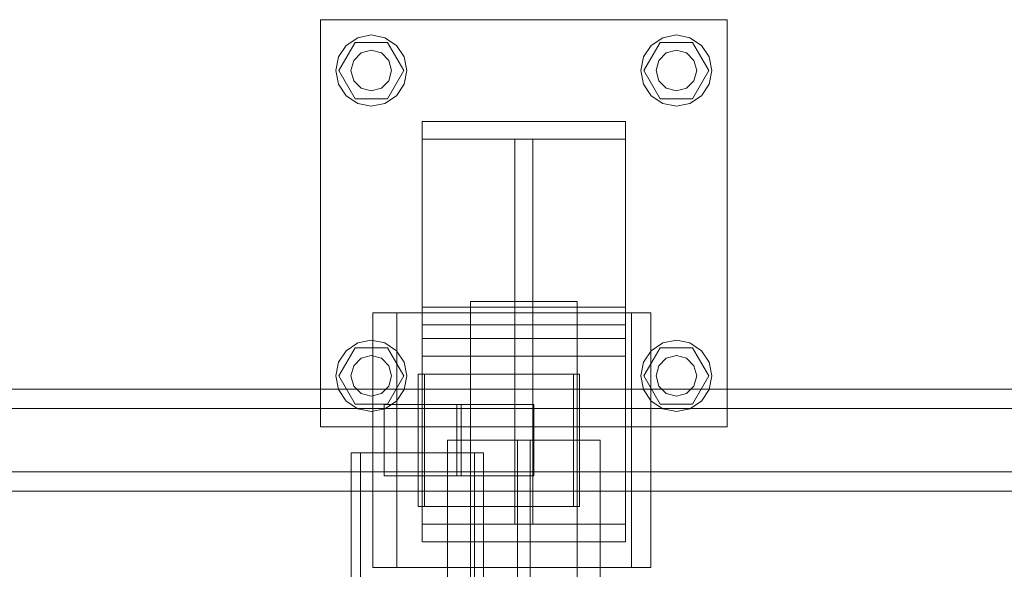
# Model space of a CAD drawing. Header units: millimetres. Extents: x -4738 to 65662, y -68080 to 6847.
# Tile 525 of 656: x 16249 to 16636, y -17621 to -17405. Entities that reach past the tile are written whole.
import ezdxf

# ---------------------------------------------------------------- set-up
doc = ezdxf.new("R2010")
doc.units = ezdxf.units.MM
doc.layers.add('superior_C02', color=7, linetype='Continuous', lineweight=0)

msp = doc.modelspace()

# ---------------------------------------------------------------- linework, layer by layer
at = {"layer": 'superior_C02'}
for p, q in [((16366.947, -17564.714), (16366.947, -17404.714)), ((16366.947, -17404.714), (16526.947, -17404.714)), ((16526.947, -17404.714), (16526.947, -17564.714)), ((16381.589, -17411.779), (16386.947, -17410.714)), ((16386.947, -17410.714), (16392.304, -17411.779)), ((16501.589, -17411.779), (16506.947, -17410.714)), ((16506.947, -17410.714), (16512.304, -17411.779)), ((16374.012, -17419.356), (16377.047, -17414.814)), ((16374.147, -17424.714), (16380.547, -17413.629)), ((16377.047, -17414.814), (16381.589, -17411.779)), ((16380.547, -17413.629), (16393.347, -17413.629)), ((16392.304, -17411.779), (16396.846, -17414.814)), ((16393.347, -17413.629), (16399.747, -17424.714)), ((16396.846, -17414.814), (16399.881, -17419.356)), ((16494.012, -17419.356), (16497.047, -17414.814)), ((16494.147, -17424.714), (16500.547, -17413.629)), ((16497.047, -17414.814), (16501.589, -17411.779)), ((16500.547, -17413.629), (16513.347, -17413.629)), ((16512.304, -17411.779), (16516.846, -17414.814)), ((16513.347, -17413.629), (16519.747, -17424.714)), ((16516.846, -17414.814), (16519.881, -17419.356)), ((16380.018, -17420.714), (16382.947, -17417.786)), ((16382.947, -17417.786), (16386.947, -17416.714)), ((16386.947, -17416.714), (16390.947, -17417.786)), ((16390.947, -17417.786), (16393.875, -17420.714)), ((16500.018, -17420.714), (16502.947, -17417.786)), ((16502.947, -17417.786), (16506.947, -17416.714)), ((16506.947, -17416.714), (16510.947, -17417.786)), ((16510.947, -17417.786), (16513.875, -17420.714)), ((16372.947, -17424.714), (16374.012, -17419.356)), ((16378.947, -17424.714), (16380.018, -17420.714)), ((16393.875, -17420.714), (16394.947, -17424.714)), ((16399.881, -17419.356), (16400.947, -17424.714)), ((16492.947, -17424.714), (16494.012, -17419.356)), ((16498.947, -17424.714), (16500.018, -17420.714)), ((16513.875, -17420.714), (16514.947, -17424.714)), ((16519.881, -17419.356), (16520.947, -17424.714)), ((16374.012, -17430.071), (16372.947, -17424.714)), ((16380.547, -17435.799), (16374.147, -17424.714)), ((16380.018, -17428.714), (16378.947, -17424.714)), ((16399.747, -17424.714), (16393.347, -17435.799)), ((16394.947, -17424.714), (16393.875, -17428.714)), ((16400.947, -17424.714), (16399.881, -17430.071)), ((16494.012, -17430.071), (16492.947, -17424.714)), ((16500.547, -17435.799), (16494.147, -17424.714)), ((16500.018, -17428.714), (16498.947, -17424.714)), ((16519.747, -17424.714), (16513.347, -17435.799)), ((16514.947, -17424.714), (16513.875, -17428.714)), ((16520.947, -17424.714), (16519.881, -17430.071)), ((16377.047, -17434.613), (16374.012, -17430.071)), ((16382.947, -17431.642), (16380.018, -17428.714)), ((16393.875, -17428.714), (16390.947, -17431.642)), ((16399.881, -17430.071), (16396.846, -17434.613)), ((16497.047, -17434.613), (16494.012, -17430.071)), ((16502.947, -17431.642), (16500.018, -17428.714)), ((16513.875, -17428.714), (16510.947, -17431.642)), ((16519.881, -17430.071), (16516.846, -17434.613)), ((16381.589, -17437.648), (16377.047, -17434.613)), ((16386.947, -17432.714), (16382.947, -17431.642)), ((16390.947, -17431.642), (16386.947, -17432.714)), ((16396.846, -17434.613), (16392.304, -17437.648)), ((16501.589, -17437.648), (16497.047, -17434.613)), ((16506.947, -17432.714), (16502.947, -17431.642)), ((16510.947, -17431.642), (16506.947, -17432.714)), ((16516.846, -17434.613), (16512.304, -17437.648)), ((16393.347, -17435.799), (16380.547, -17435.799)), ((16386.947, -17438.714), (16381.589, -17437.648)), ((16392.304, -17437.648), (16386.947, -17438.714)), ((16513.347, -17435.799), (16500.547, -17435.799)), ((16506.947, -17438.714), (16501.589, -17437.648)), ((16512.304, -17437.648), (16506.947, -17438.714)), ((16406.947, -17451.714), (16406.947, -17444.714)), ((16406.947, -17444.714), (16486.947, -17444.714)), ((16406.947, -17444.714), (16406.947, -17530)), ((16486.947, -17444.714), (16486.947, -17451.714)), ((16486.947, -17530), (16486.947, -17444.714)), ((16486.947, -17451.714), (16406.947, -17451.714)), ((16406.947, -17537), (16406.947, -17451.714)), ((16443.447, -17517.714), (16443.447, -17451.714)), ((16443.447, -17451.714), (16450.447, -17451.714)), ((16443.447, -17451.714), (16443.447, -17537)), ((16450.447, -17451.714), (16450.447, -17517.714)), ((16450.447, -17537), (16450.447, -17451.714)), ((16486.947, -17451.714), (16486.947, -17537)), ((16425.947, -18484.583), (16425.947, -17515.417)), ((16425.947, -17515.417), (16467.947, -17515.417)), ((16467.947, -17515.417), (16467.947, -18484.583)), ((16406.947, -17524.714), (16406.947, -17517.714)), ((16406.947, -17517.714), (16486.947, -17517.714)), ((16406.947, -17517.714), (16406.947, -17603)), ((16450.447, -17517.714), (16443.447, -17517.714)), ((16443.447, -17603), (16443.447, -17517.714)), ((16450.447, -17517.714), (16450.447, -17603)), ((16486.947, -17517.714), (16486.947, -17524.714)), ((16486.947, -17603), (16486.947, -17517.714)), ((16387.605, -17620), (16387.605, -17520)), ((16387.605, -17520), (16489.322, -17520)), ((16396.947, -17620), (16396.947, -17520)), ((16396.947, -17520), (16496.947, -17520)), ((16489.322, -17520), (16489.322, -17620)), ((16496.947, -17520), (16496.947, -17620)), ((16486.947, -17524.714), (16406.947, -17524.714)), ((16406.947, -17610), (16406.947, -17524.714)), ((16486.947, -17524.714), (16486.947, -17610)), ((16381.589, -17531.779), (16386.947, -17530.714)), ((16386.947, -17530.714), (16392.304, -17531.779)), ((16486.947, -17530), (16406.947, -17530)), ((16406.947, -17530), (16406.947, -17537)), ((16486.947, -17537), (16486.947, -17530)), ((16501.589, -17531.779), (16506.947, -17530.714)), ((16506.947, -17530.714), (16512.304, -17531.779)), ((16374.012, -17539.356), (16377.047, -17534.814)), ((16374.147, -17544.714), (16380.547, -17533.629)), ((16377.047, -17534.814), (16381.589, -17531.779)), ((16380.547, -17533.629), (16393.347, -17533.629)), ((16392.304, -17531.779), (16396.846, -17534.814)), ((16393.347, -17533.629), (16399.747, -17544.714)), ((16396.846, -17534.814), (16399.881, -17539.356)), ((16494.012, -17539.356), (16497.047, -17534.814)), ((16494.147, -17544.714), (16500.547, -17533.629)), ((16497.047, -17534.814), (16501.589, -17531.779)), ((16500.547, -17533.629), (16513.347, -17533.629)), ((16512.304, -17531.779), (16516.846, -17534.814)), ((16513.347, -17533.629), (16519.747, -17544.714)), ((16516.846, -17534.814), (16519.881, -17539.356)), ((16372.947, -17544.714), (16374.012, -17539.356)), ((16380.018, -17540.714), (16382.947, -17537.786)), ((16382.947, -17537.786), (16386.947, -17536.714)), ((16386.947, -17536.714), (16390.947, -17537.786)), ((16390.947, -17537.786), (16393.875, -17540.714)), ((16399.881, -17539.356), (16400.947, -17544.714)), ((16406.947, -17537), (16486.947, -17537)), ((16450.447, -17537), (16443.447, -17537)), ((16443.447, -17537), (16443.447, -17603)), ((16450.447, -17603), (16450.447, -17537)), ((16492.947, -17544.714), (16494.012, -17539.356)), ((16500.018, -17540.714), (16502.947, -17537.786)), ((16502.947, -17537.786), (16506.947, -17536.714)), ((16506.947, -17536.714), (16510.947, -17537.786)), ((16510.947, -17537.786), (16513.875, -17540.714)), ((16519.881, -17539.356), (16520.947, -17544.714)), ((16378.947, -17544.714), (16380.018, -17540.714)), ((16393.875, -17540.714), (16394.947, -17544.714)), ((16498.947, -17544.714), (16500.018, -17540.714)), ((16513.875, -17540.714), (16514.947, -17544.714)), ((16374.012, -17550.071), (16372.947, -17544.714)), ((16380.547, -17555.799), (16374.147, -17544.714)), ((16380.018, -17548.714), (16378.947, -17544.714)), ((16399.747, -17544.714), (16393.347, -17555.799)), ((16394.947, -17544.714), (16393.875, -17548.714)), ((16400.947, -17544.714), (16399.881, -17550.071)), ((16466.511, -17544), (16405.42, -17544)), ((16405.42, -17544), (16405.42, -17596)), ((16407.805, -17544), (16405.42, -17544)), ((16407.805, -17596), (16407.805, -17544)), ((16407.805, -17544), (16468.896, -17544)), ((16466.511, -17596), (16466.511, -17544)), ((16466.511, -17544), (16468.896, -17544)), ((16468.896, -17544), (16468.896, -17596)), ((16494.012, -17550.071), (16492.947, -17544.714)), ((16500.547, -17555.799), (16494.147, -17544.714)), ((16500.018, -17548.714), (16498.947, -17544.714)), ((16519.747, -17544.714), (16513.347, -17555.799)), ((16514.947, -17544.714), (16513.875, -17548.714)), ((16520.947, -17544.714), (16519.881, -17550.071)), ((17048.368, -17550), (15902.908, -17550)), ((15914.83, -17550), (17060.29, -17550)), ((17104.829, -17550), (15939.698, -17550)), ((15951.957, -17550), (17117.088, -17550)), ((16377.047, -17554.613), (16374.012, -17550.071)), ((16382.947, -17551.642), (16380.018, -17548.714)), ((16393.875, -17548.714), (16390.947, -17551.642)), ((16399.881, -17550.071), (16396.846, -17554.613)), ((16497.047, -17554.613), (16494.012, -17550.071)), ((16502.947, -17551.642), (16500.018, -17548.714)), ((16513.875, -17548.714), (16510.947, -17551.642)), ((16519.881, -17550.071), (16516.846, -17554.613)), ((16381.589, -17557.648), (16377.047, -17554.613)), ((16386.947, -17552.714), (16382.947, -17551.642)), ((16390.947, -17551.642), (16386.947, -17552.714)), ((16396.846, -17554.613), (16392.304, -17557.648)), ((16501.589, -17557.648), (16497.047, -17554.613)), ((16506.947, -17552.714), (16502.947, -17551.642)), ((16510.947, -17551.642), (16506.947, -17552.714)), ((16516.846, -17554.613), (16512.304, -17557.648)), ((17048.41, -17557.5), (15939.909, -17557.5)), ((15951.746, -17557.5), (17060.248, -17557.5)), ((16393.347, -17555.799), (16380.547, -17555.799)), ((16386.947, -17558.714), (16381.589, -17557.648)), ((16392.304, -17557.648), (16386.947, -17558.714)), ((16420.609, -17556), (16391.973, -17556)), ((16391.973, -17556), (16391.973, -17584)), ((16422.244, -17556), (16391.973, -17556)), ((16420.609, -17584), (16420.609, -17556)), ((16420.609, -17556), (16450.88, -17556)), ((16422.244, -17584), (16422.244, -17556)), ((16422.244, -17556), (16450.88, -17556)), ((16450.88, -17556), (16450.88, -17584)), ((16513.347, -17555.799), (16500.547, -17555.799)), ((16506.947, -17558.714), (16501.589, -17557.648)), ((16512.304, -17557.648), (16506.947, -17558.714)), ((16526.947, -17564.714), (16366.947, -17564.714)), ((16476.947, -17570), (16416.947, -17570)), ((16416.947, -17570), (16416.947, -18430)), ((16449.447, -17570), (16444.447, -17570)), ((16444.447, -17570), (16444.447, -18430)), ((16449.447, -18430), (16449.447, -17570)), ((16476.947, -18430), (16476.947, -17570)), ((16427.556, -17575), (16379.065, -17575)), ((16379.065, -17575), (16379.065, -18425)), ((16382.642, -17575), (16379.065, -17575)), ((16382.642, -18425), (16382.642, -17575)), ((16382.642, -17575), (16431.133, -17575)), ((16427.556, -18425), (16427.556, -17575)), ((16427.556, -17575), (16431.133, -17575)), ((16431.133, -17575), (16431.133, -18425)), ((15939.909, -17582.5), (17048.41, -17582.5)), ((15951.746, -17582.5), (17060.248, -17582.5)), ((16391.973, -17584), (16420.609, -17584)), ((16391.973, -17584), (16422.244, -17584)), ((16450.88, -17584), (16420.609, -17584)), ((16450.88, -17584), (16422.244, -17584)), ((15902.908, -17590), (17048.368, -17590)), ((15914.83, -17590), (17060.29, -17590)), ((15939.698, -17590), (17104.829, -17590)), ((15951.957, -17590), (17117.088, -17590)), ((16405.42, -17596), (16466.511, -17596)), ((16405.42, -17596), (16407.805, -17596)), ((16468.896, -17596), (16407.805, -17596)), ((16468.896, -17596), (16466.511, -17596)), ((16486.947, -17603), (16406.947, -17603)), ((16406.947, -17603), (16406.947, -17610)), ((16443.447, -17603), (16450.447, -17603)), ((16486.947, -17610), (16486.947, -17603)), ((16406.947, -17610), (16486.947, -17610)), ((16489.322, -17620), (16387.605, -17620)), ((16496.947, -17620), (16396.947, -17620))]:
    msp.add_line(p, q, dxfattribs=at)

doc.saveas('drawing.dxf')
